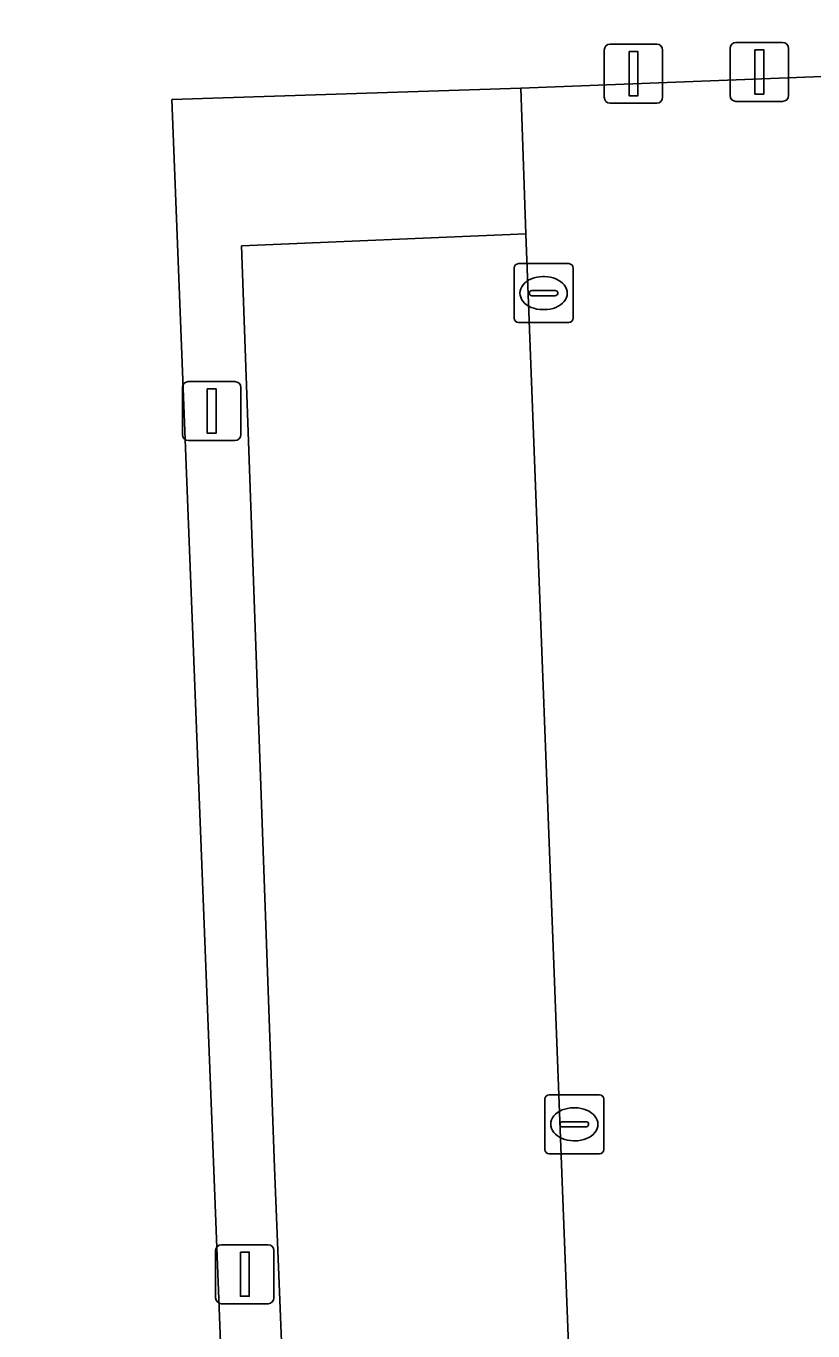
# Model space of a CAD drawing. Extents: x 160663 to 161506, y 382245 to 383291.
# Drawn here: x 161171.64 to 161184.98, y 382906.17 to 382928.3 of the extents above; entities that cross this region are included whole.
import ezdxf

# ---------------------------------------------------------------- set-up
doc = ezdxf.new("R2010")
doc.units = 0
for name, color, linetype in [('IMGEO_Afsluitpaal', 7, 'Continuous'), ('IMGEO_Groenvoorziening', 7, 'Continuous'), ('IMGEO_Kolk', 7, 'Continuous'), ('IMGEO_Lichtmast', 7, 'Continuous'), ('IMGEO_Parkeervlak_halfverhard', 7, 'Continuous'), ('IMGEO_Rijbaan_lokaal_open', 7, 'Continuous'), ('IMGEO_Voetpad_open', 7, 'Continuous')]:
    doc.layers.add(name, color=color, linetype=linetype)

msp = doc.modelspace()

# ---------------------------------------------------------------- linework, layer by layer
at = {"layer": 'IMGEO_Afsluitpaal'}
for p, q in [((161181.442, 382927.095), (161181.442, 382927.895)), ((161181.442, 382927.895), (161181.442, 382927.095)), ((161181.542, 382927.995), (161182.332, 382927.995)), ((161182.332, 382927.995), (161181.542, 382927.995)), ((161182.432, 382927.895), (161182.432, 382927.095)), ((161182.432, 382927.095), (161182.432, 382927.895)), ((161183.576, 382927.124), (161183.576, 382927.924)), ((161183.576, 382927.924), (161183.576, 382927.124)), ((161183.676, 382928.024), (161184.466, 382928.024)), ((161184.466, 382928.024), (161183.676, 382928.024)), ((161184.566, 382927.924), (161184.566, 382927.124)), ((161184.566, 382927.124), (161184.566, 382927.924)), ((161182.332, 382926.995), (161181.542, 382926.995)), ((161181.542, 382926.995), (161182.332, 382926.995)), ((161184.466, 382927.024), (161183.676, 382927.024)), ((161183.676, 382927.024), (161184.466, 382927.024))]:
    msp.add_line(p, q, dxfattribs=at)
for points in [[(161181.862, 382927.87), (161182.012, 382927.87), (161182.012, 382927.12), (161181.862, 382927.12), (161181.862, 382927.87)], [(161183.996, 382927.899), (161184.146, 382927.899), (161184.146, 382927.149), (161183.996, 382927.149), (161183.996, 382927.899)]]:
    msp.add_lwpolyline(points, dxfattribs=at)
for centre, start, end in [((161181.542, 382927.895), 90, 180), ((161181.542, 382927.895), 90, 180), ((161182.332, 382927.895), 0, 90), ((161182.332, 382927.895), 360, 90), ((161183.676, 382927.924), 90, 180), ((161183.676, 382927.924), 90, 180), ((161184.466, 382927.924), 0, 90), ((161184.466, 382927.924), 360, 90), ((161181.542, 382927.095), 180, 270), ((161181.542, 382927.095), 180, 270), ((161182.332, 382927.095), 270, 0), ((161182.332, 382927.095), 270, 0), ((161183.676, 382927.124), 180, 270), ((161183.676, 382927.124), 180, 270), ((161184.466, 382927.124), 270, 0), ((161184.466, 382927.124), 270, 0)]:
    msp.add_arc(centre, 0.1, start, end, dxfattribs=at)
at = {"layer": 'IMGEO_Groenvoorziening'}
msp.add_lwpolyline([(161180.112, 382924.778), (161180.029, 382927.248), (161174.112, 382927.054), (161174.848, 382908.173), (161175.546, 382890.186), (161180.664, 382890.325), (161181.441, 382890.346), (161181.383, 382891.829), (161176.546, 382891.646), (161175.851, 382908.946), (161175.291, 382924.573)], close=True, dxfattribs=at)
at = {"layer": 'IMGEO_Kolk'}
for p, q in [((161179.913, 382923.347), (161179.913, 382924.199)), ((161179.988, 382924.273), (161180.84, 382924.273)), ((161180.914, 382924.199), (161180.914, 382923.347)), ((161180.401, 382924.053), (161180.426, 382924.053)), ((161180.172, 382923.767), (161180.172, 382923.779)), ((161180.61, 382923.73), (161180.212, 382923.73)), ((161180.215, 382923.816), (161180.613, 382923.816)), ((161180.656, 382923.779), (161180.656, 382923.767)), ((161180.424, 382923.493), (161180.399, 382923.493)), ((161180.84, 382923.273), (161179.988, 382923.273)), ((161180.509, 382910.178), (161181.361, 382910.178)), ((161180.434, 382909.252), (161180.434, 382910.104)), ((161180.922, 382909.958), (161180.947, 382909.958)), ((161181.435, 382910.104), (161181.435, 382909.252)), ((161180.736, 382909.721), (161181.134, 382909.721)), ((161180.693, 382909.672), (161180.693, 382909.684)), ((161181.131, 382909.635), (161180.733, 382909.635)), ((161181.177, 382909.684), (161181.177, 382909.672)), ((161180.945, 382909.398), (161180.92, 382909.398)), ((161181.361, 382909.178), (161180.509, 382909.178))]:
    msp.add_line(p, q, dxfattribs=at)
for points in [[(161179.913, 382923.347), (161179.913, 382924.199)], [(161179.988, 382924.273), (161180.84, 382924.273)], [(161180.914, 382924.199), (161180.914, 382923.347)], [(161180.84, 382923.273), (161179.988, 382923.273)], [(161180.509, 382910.178), (161181.361, 382910.178)], [(161180.434, 382909.252), (161180.434, 382910.104)], [(161181.435, 382910.104), (161181.435, 382909.252)], [(161181.361, 382909.178), (161180.509, 382909.178)]]:
    msp.add_lwpolyline(points, dxfattribs=at)
for centre, radius, start, end in [((161179.99, 382924.197), 0.0765, 91.552, 178.448), ((161179.99, 382924.197), 0.0765, 91.552, 178.448), ((161180.838, 382924.197), 0.0765, 1.552, 88.448), ((161180.838, 382924.197), 0.0765, 1.552, 88.448), ((161180.212, 382923.776), 0.0403, 85.8775, 175.7526), ((161180.209, 382923.766), 0.0366, 178.938, 274.7102), ((161180.613, 382923.773), 0.043, 264.8664, 352.4533), ((161180.617, 382923.778), 0.0386, 1.7309, 96.639), ((161179.99, 382923.349), 0.0765, 181.552, 268.448), ((161179.99, 382923.349), 0.0765, 181.552, 268.448), ((161180.838, 382923.349), 0.0765, 271.552, 358.448), ((161180.838, 382923.349), 0.0765, 271.552, 358.448), ((161180.511, 382910.102), 0.0765, 91.552, 178.448), ((161180.511, 382910.102), 0.0765, 91.552, 178.448), ((161181.359, 382910.102), 0.0765, 1.552, 88.448), ((161181.359, 382910.102), 0.0765, 1.552, 88.448), ((161180.733, 382909.681), 0.0403, 85.8775, 175.7526), ((161181.138, 382909.683), 0.0386, 1.7309, 96.639), ((161180.73, 382909.671), 0.0366, 178.938, 274.7102), ((161181.134, 382909.678), 0.043, 264.8664, 352.4533), ((161180.511, 382909.254), 0.0765, 181.552, 268.448), ((161180.511, 382909.254), 0.0765, 181.552, 268.448), ((161181.359, 382909.254), 0.0765, 271.552, 358.448), ((161181.359, 382909.254), 0.0765, 271.552, 358.448)]:
    msp.add_arc(centre, radius, start, end, dxfattribs=at)
for centre, major_axis, ratio, start_param, end_param in [((161180.4, 382923.773), (-0.387, 0.002), 0.722429, 4.712389, 7.853982), ((161180.425, 382923.773), (-0.39, 0.002), 0.717154, 1.570796, 4.712389), ((161180.921, 382909.678), (-0.387, 0.002), 0.722429, 4.712389, 7.853982), ((161180.946, 382909.678), (-0.39, 0.002), 0.717154, 1.570796, 4.712389)]:
    msp.add_ellipse(centre, major_axis=major_axis, ratio=ratio, start_param=start_param, end_param=end_param, dxfattribs=at)
at = {"layer": 'IMGEO_Lichtmast'}
for p, q in [((161174.289, 382921.373), (161174.289, 382922.173)), ((161174.289, 382922.173), (161174.289, 382921.373)), ((161174.389, 382922.273), (161175.179, 382922.273)), ((161175.179, 382922.273), (161174.389, 382922.273)), ((161175.279, 382922.173), (161175.279, 382921.373)), ((161175.279, 382921.373), (161175.279, 382922.173)), ((161175.179, 382921.273), (161174.389, 382921.273)), ((161174.389, 382921.273), (161175.179, 382921.273)), ((161174.852, 382906.736), (161174.852, 382907.536)), ((161174.852, 382907.536), (161174.852, 382906.736)), ((161174.952, 382907.636), (161175.742, 382907.636)), ((161175.742, 382907.636), (161174.952, 382907.636)), ((161175.842, 382907.536), (161175.842, 382906.736)), ((161175.842, 382906.736), (161175.842, 382907.536)), ((161175.742, 382906.636), (161174.952, 382906.636)), ((161174.952, 382906.636), (161175.742, 382906.636))]:
    msp.add_line(p, q, dxfattribs=at)
for points in [[(161174.709, 382922.148), (161174.859, 382922.148), (161174.859, 382921.398), (161174.709, 382921.398), (161174.709, 382922.148)], [(161175.272, 382907.511), (161175.422, 382907.511), (161175.422, 382906.761), (161175.272, 382906.761), (161175.272, 382907.511)]]:
    msp.add_lwpolyline(points, dxfattribs=at)
for centre, start, end in [((161174.389, 382922.173), 90, 180), ((161174.389, 382922.173), 90, 180), ((161175.179, 382922.173), 0, 90), ((161175.179, 382922.173), 360, 90), ((161174.389, 382921.373), 180, 270), ((161174.389, 382921.373), 180, 270), ((161175.179, 382921.373), 270, 0), ((161175.179, 382921.373), 270, 0), ((161174.952, 382907.536), 90, 180), ((161174.952, 382907.536), 90, 180), ((161175.742, 382907.536), 0, 90), ((161175.742, 382907.536), 360, 90), ((161174.952, 382906.736), 180, 270), ((161174.952, 382906.736), 180, 270), ((161175.742, 382906.736), 270, 0), ((161175.742, 382906.736), 270, 0)]:
    msp.add_arc(centre, 0.1, start, end, dxfattribs=at)
at = {"layer": 'IMGEO_Parkeervlak_halfverhard'}
msp.add_lwpolyline([(161180.112, 382924.778), (161175.291, 382924.573), (161175.851, 382908.946), (161176.546, 382891.646), (161181.383, 382891.829), (161180.728, 382908.702)], close=True, dxfattribs=at)
at = {"layer": 'IMGEO_Rijbaan_lokaal_open'}
msp.add_lwpolyline([(161204.363, 382881.199), (161204.395, 382884.755), (161203.727, 382902.468), (161203.004, 382921.558), (161197.037, 382920.05), (161197.133, 382917.846), (161197.681, 382903.463), (161198.121, 382892.448), (161198.155, 382890.966), (161187.427, 382890.584), (161187.372, 382892.049), (161186.72, 382908.978), (161186.175, 382922.692), (161186.139, 382923.588), (161186.012, 382927.483), (161180.029, 382927.248), (161180.112, 382924.778), (161180.728, 382908.702), (161181.383, 382891.829), (161181.441, 382890.346), (161180.664, 382890.325), (161180.917, 382884.147), (161180.806, 382883.847), (161180.449, 382882.877)], dxfattribs=at)
at = {"layer": 'IMGEO_Voetpad_open'}
msp.add_lwpolyline([(161170.924, 382929.16), (161169.798, 382915.487), (161168.905, 382915.539), (161166.744, 382889.392), (161180.917, 382884.147), (161180.664, 382890.325), (161175.546, 382890.186), (161174.848, 382908.173), (161174.112, 382927.054), (161180.029, 382927.248), (161186.012, 382927.483)], dxfattribs=at)

doc.saveas('drawing.dxf')
